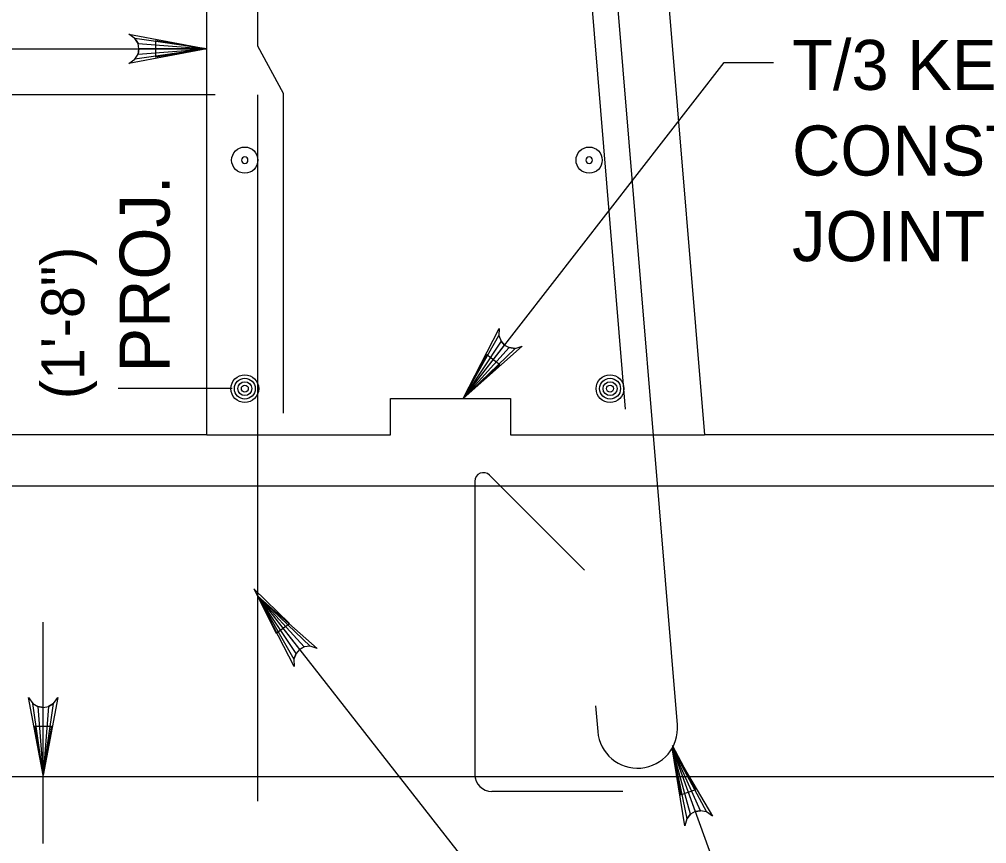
# Model space of a CAD drawing. Extents: x 179 to 454, y -271 to 54.
# Drawn here: x 237.093 to 239.414, y -118.571 to -116.594 of the extents above; entities that cross this region are included whole.
import ezdxf

# ---------------------------------------------------------------- set-up
doc = ezdxf.new("R2010")
doc.units = 0
for name, color, linetype in [('Level 3', 7, 'Continuous'), ('Level 4', 7, 'Continuous'), ('Level 5', 7, 'Continuous'), ('Level 6', 7, 'Continuous'), ('Level 7', 7, 'Continuous'), ('Level 9', 7, 'Continuous')]:
    doc.layers.add(name, color=color, linetype=linetype)

# ---------------------------------------------------------------- blocks, each defined once
blk = doc.blocks.new('B')
at = {"layer": 'Level 3'}
blk.add_circle((0, 0), 0.1066, dxfattribs=at)
for start, end in [(0, 180), (180, 0)]:
    blk.add_arc((0, 0), 0.026, start, end, dxfattribs=at)

msp = doc.modelspace()

# ---------------------------------------------------------------- linework, layer by layer
at = {"layer": 'Level 4'}
for p, q in [((236.307, -116.6645), (237.5428, -116.6645)), ((238.1581, -117.5037), (238.7849, -116.6976)), ((238.7849, -116.6976), (238.903, -116.6976)), ((237.5633, -116.7751), (237.011, -116.7751)), ((237.6039, -117.4797), (237.3305, -117.4797)), ((237.6039, -117.4797), (237.3405, -117.4797)), ((237.6654, -117.9777), (238.8484, -119.487)), ((238.6602, -118.3415), (238.8466, -118.86))]:
    msp.add_line(p, q, dxfattribs=at)
for points in [[(237.5428, -116.6645), (237.3564, -116.6994), (237.3707, -116.6895), (237.3782, -116.677), (237.3803, -116.6645), (237.3782, -116.652), (237.3707, -116.6395), (237.3564, -116.6296), (237.5428, -116.6645), (237.3707, -116.6395), (237.3782, -116.652), (237.5428, -116.6645), (237.3803, -116.6645), (237.3782, -116.677), (237.5428, -116.6645), (237.3707, -116.6895)], [(238.1581, -117.5037), (238.2449, -117.3351), (238.244, -117.3525), (238.2492, -117.366), (238.2578, -117.3754), (238.269, -117.3813), (238.2834, -117.3832), (238.3001, -117.378), (238.1581, -117.5037), (238.2834, -117.3832), (238.269, -117.3813), (238.1581, -117.5037), (238.2578, -117.3754), (238.2492, -117.366), (238.1581, -117.5037), (238.244, -117.3525)], [(237.6654, -117.9777), (237.8079, -118.1028), (237.7912, -118.0977), (237.7768, -118.0995), (237.7657, -118.1056), (237.7572, -118.115), (237.7519, -118.1285), (237.7529, -118.1459), (237.6654, -117.9777), (237.7519, -118.1285), (237.7572, -118.115), (237.6654, -117.9777), (237.7657, -118.1056), (237.7768, -118.0995), (237.6654, -117.9777), (237.7912, -118.0977)], [(237.1504, -118.4072), (237.1155, -118.2208), (237.1254, -118.2352), (237.1379, -118.2426), (237.1504, -118.2447), (237.1629, -118.2426), (237.1754, -118.2352), (237.1853, -118.2208), (237.1504, -118.4072), (237.1754, -118.2352), (237.1629, -118.2426), (237.1504, -118.4072), (237.1504, -118.2447), (237.1379, -118.2426), (237.1504, -118.4072), (237.1254, -118.2352)], [(238.6602, -118.3415), (238.7562, -118.5051), (238.7419, -118.4949), (238.7277, -118.4922), (238.7152, -118.4944), (238.7041, -118.5007), (238.6948, -118.5118), (238.6903, -118.5288), (238.6602, -118.3415), (238.6948, -118.5118), (238.7041, -118.5007), (238.6602, -118.3415), (238.7152, -118.4944), (238.7277, -118.4922), (238.6602, -118.3415), (238.7419, -118.4949)]]:
    msp.add_lwpolyline(points, dxfattribs=at)
for points in [[(237.4209, -116.6842), (237.4209, -116.6448), (237.5391, -116.6645)], [(238.2461, -117.4225), (238.215, -117.3983), (238.1581, -117.5037)], [(237.7099, -118.0664), (237.7417, -118.0432), (237.656, -117.9596)], [(238.6797, -118.4539), (238.717, -118.4414), (238.6607, -118.3357)]]:
    msp.add_lwpolyline(points, close=True, dxfattribs=at)
at = {"layer": 'Level 5'}
for p, q in [((237.5391, -116.6645), (237.5391, -116.6645)), ((237.5391, -117.5905), (237.5391, -117.5905))]:
    msp.add_line(p, q, dxfattribs=at)
at = {"layer": 'Level 6'}
for p, q in [((238.4054, -115.8244), (238.5474, -117.5287)), ((238.4663, -115.8143), (238.6722, -118.2863)), ((237.6654, -116.6579), (237.6654, -115.9529)), ((237.7269, -116.7715), (237.6654, -116.6579)), ((237.6654, -118.4697), (237.6654, -116.7751)), ((237.7269, -117.5389), (237.7269, -116.7715)), ((238.1864, -117.7017), (238.1864, -118.4052)), ((238.4496, -117.9153), (238.2214, -117.6872)), ((240.7546, -117.7133), (236.4414, -117.7133)), ((237.1504, -118.5712), (237.1504, -118.0403)), ((238.476, -118.2409), (238.4811, -118.3023)), ((236.4411, -118.4105), (240.7549, -118.4105)), ((238.5416, -118.4463), (238.2274, -118.4463))]:
    msp.add_line(p, q, dxfattribs=at)
msp.add_lwpolyline([(237.1308, -118.2891), (237.1701, -118.2891), (237.1504, -118.4072)], close=True, dxfattribs=at)
for centre, radius in [((237.6343, -117.4797), 0.0333), ((238.5108, -117.4797), 0.0333), ((237.6343, -117.4797), 0.025), ((237.6343, -117.4797), 0.0167), ((237.6343, -117.4797), 0.00833), ((238.5108, -117.4797), 0.025), ((238.5108, -117.4797), 0.0167), ((238.5108, -117.4797), 0.00833)]:
    msp.add_circle(centre, radius, dxfattribs=at)
for centre, radius, start, end in [((238.2069, -117.7017), 0.0205, 45, 180), ((238.5767, -118.2943), 0.0959, 184.7636, 4.7636), ((238.2274, -118.4053), 0.041, 180, 270)]:
    msp.add_arc(centre, radius, start, end, dxfattribs=at)
at = {"layer": 'Level 7'}
msp.add_lwpolyline([(237.5428, -117.5902), (237.9841, -117.5902), (237.9841, -117.5037), (238.2717, -117.5037), (238.2717, -117.5902), (238.7378, -117.5902)], dxfattribs=at)
at = {"layer": 'Level 9'}
for p, q in [((237.5428, -117.5902), (237.5428, -112.1402)), ((238.2836, -112.1402), (238.7378, -117.5902)), ((237.5428, -117.5902), (236.3125, -117.5902)), ((240.8834, -117.5902), (238.7378, -117.5902))]:
    msp.add_line(p, q, dxfattribs=at)

# ---------------------------------------------------------------- block references
at = {"layer": 'Level 3', "xscale": 0.29527500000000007, "yscale": 0.29527500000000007, "rotation": 90}
for p in [(237.6342, -116.9315), (238.4606, -116.9315)]:
    msp.add_blockref('B', p, dxfattribs=at)

# ---------------------------------------------------------------- texts
at = {"layer": 'Level 3'}
for s, height, p in [('PROJ.', 0.12, (237.4539, -117.441)), ('(1\'-8")', 0.10289, (237.249, -117.5048))]:
    msp.add_text(s, height=height, rotation=90, dxfattribs=at).set_placement(p)
at = {"layer": 'Level 4'}
for s, p in [('T/3 KEYED', (238.9475, -116.763)), ('CONSTR.', (238.9475, -116.9684)), ('JOINT', (238.9475, -117.1739))]:
    msp.add_text(s, height=0.12, dxfattribs=at).set_placement(p)

doc.saveas('drawing.dxf')
